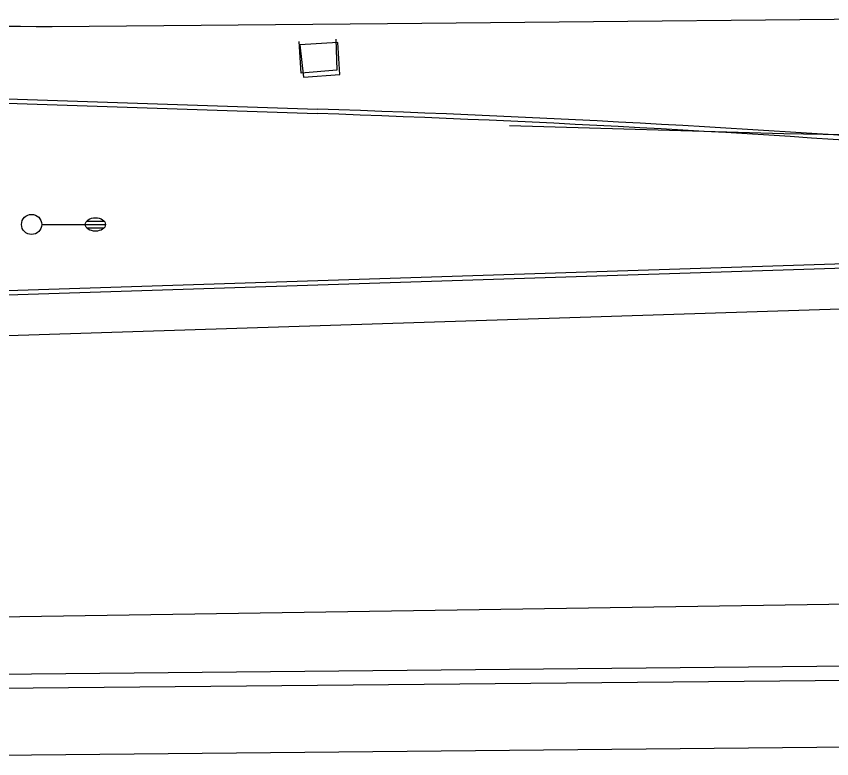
# Model space of a CAD drawing. Extents: x 2145380 to 2157287, y 139568 to 149130.
# Drawn here: x 2146114.3 to 2146235.8, y 143037.1 to 143147.7 of the extents above; entities that cross this region are included whole.
import ezdxf

# ---------------------------------------------------------------- set-up
doc = ezdxf.new("R2010")
doc.units = 0
for name, color, linetype in [('PR_PREVIOUSLY CONSTRUCTED', 7, 'Continuous'), ('TOPO_Concrete', 7, 'Continuous'), ('TOPO_Flowline', 7, 'Continuous'), ('TOPO_Light Pole', 7, 'Continuous')]:
    doc.layers.add(name, color=color, linetype=linetype)

# ---------------------------------------------------------------- blocks, each defined once
blk = doc.blocks.new('LP')
at = {"layer": 'TOPO_Light Pole'}
blk.add_line((3.81, 0), (20.32, 0), dxfattribs=at)
for points in [[(20.32, 0), (27.94, 0)], [(20.32, 0), (23.5, 0)], [(20.83, 1.27), (27.43, 1.27)], [(20.83, 1.27), (23.5, 1.27)], [(23.71, 1.27), (27.43, 1.27)], [(23.71, 0), (27.94, 0)], [(20.83, -1.27), (27.43, -1.27)], [(20.83, -1.27), (23.5, -1.27)], [(23.71, -1.27), (27.43, -1.27)]]:
    blk.add_lwpolyline(points, dxfattribs=at)
blk.add_circle((0, 0), 3.81, dxfattribs=at)
blk.add_ellipse((24.13, 0), major_axis=(3.81, 0), ratio=0.666667, dxfattribs=at)

msp = doc.modelspace()

# ---------------------------------------------------------------- linework, layer by layer
at = {"layer": 'PR_PREVIOUSLY CONSTRUCTED'}
for p, q in [((2146119.64, 143146.17), (2146169.64, 143146.64)), ((2145761.51, 143088.87), (2146367.52, 143108.35)), ((2145754.03, 143052.79), (2146353.97, 143061.98)), ((2145902.25, 143047.76), (2146643.98, 143054.79)), ((2146054.19, 143037.14), (2147732.71, 143053.05)), ((2145902.27, 143045.64), (2146644, 143052.67))]:
    msp.add_line(p, q, dxfattribs=at)
for points in [[(2146169.64, 143146.64), (2146261.71, 143147.51)], [(2146044.4, 143137.04), (2146159.15, 143133.21)], [(2146044.42, 143137.7), (2146159.17, 143133.88)], [(2146351.75, 143114.51), (2146066.73, 143105.35)], [(2146351.77, 143113.84), (2146066.75, 143104.68)]]:
    msp.add_lwpolyline(points, dxfattribs=at)
for centre, radius, start, end in [((2146141, 146035.88), 2889.79, 268.09149, 269.57666), ((2146082.85, 140843.32), 2291.16, 85.52645, 88.09149), ((2146082.85, 140843.32), 2291.83, 85.52645, 88.09149)]:
    msp.add_arc(centre, radius, start, end, dxfattribs=at)
at = {"layer": 'TOPO_Concrete'}
for points in [[(2146161.9, 143144.3), (2146162.06, 143139.69), (2146156.74, 143139.21), (2146156.45, 143143.97)], [(2146156.56, 143143.46), (2146157.12, 143138.64), (2146162.5, 143139.01), (2146162.24, 143143.82), (2146156.56, 143143.46)]]:
    msp.add_lwpolyline(points, dxfattribs=at)
at = {"layer": 'TOPO_Flowline'}
msp.add_lwpolyline([(2146187.77, 143131.42), (2146228.64, 143130.25), (2146254.99, 143129.81), (2146293.33, 143130.08), (2146306.05, 143130.29), (2146314.54, 143130.44), (2146322.04, 143130.34), (2146325.22, 143130.35)], dxfattribs=at)

# ---------------------------------------------------------------- block references
at = {"layer": 'TOPO_Light Pole', "xscale": 0.39370000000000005, "yscale": 0.3937000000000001}
msp.add_blockref('LP', (2146116.61, 143116.7), dxfattribs=at)

doc.saveas('drawing.dxf')
